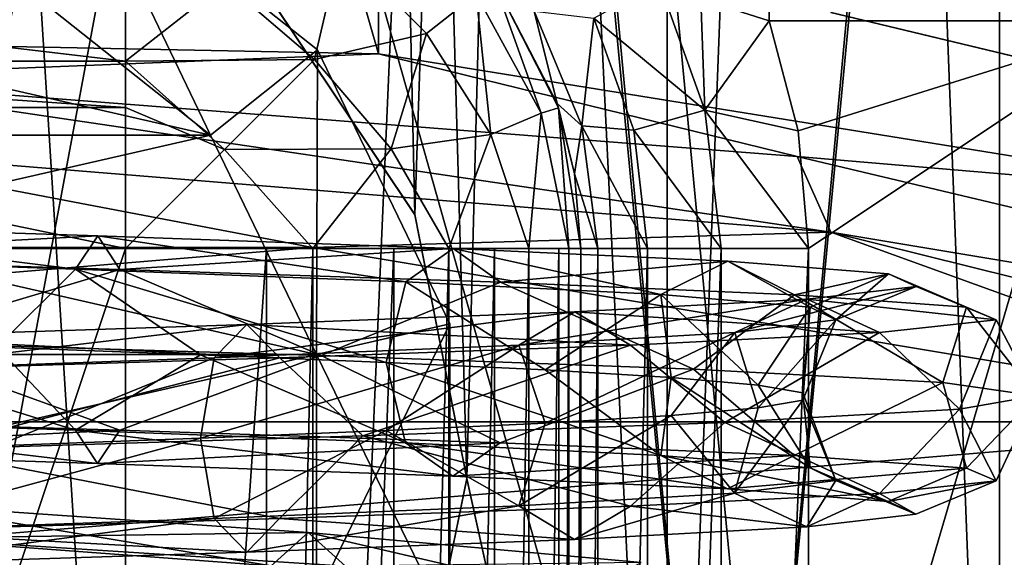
# Model space of a CAD drawing. Header units: millimetres. Extents: x -147 to 148, y -145 to 204.
# Tile 476 of 571: x 90.52 to 92.68, y 13.32 to 14.5. Entities that reach past the tile are written whole.
import ezdxf

# ---------------------------------------------------------------- set-up
doc = ezdxf.new("R2010")
doc.units = ezdxf.units.MM
doc.header["$LTSCALE"] = 26.699852
for name, color, linetype in [('1221', 7, 'CONTINUOUS'), ('1304', 7, 'CONTINUOUS'), ('1313', 7, 'CONTINUOUS'), ('1316', 7, 'CONTINUOUS'), ('1317', 7, 'CONTINUOUS'), ('1326', 7, 'CONTINUOUS'), ('1327', 7, 'CONTINUOUS'), ('1498', 7, 'CONTINUOUS'), ('1505', 7, 'CONTINUOUS'), ('1508', 7, 'CONTINUOUS'), ('1510', 7, 'CONTINUOUS'), ('1511', 7, 'CONTINUOUS'), ('1512', 7, 'CONTINUOUS'), ('1514', 7, 'CONTINUOUS'), ('1523', 7, 'CONTINUOUS'), ('1526', 7, 'CONTINUOUS'), ('1527', 7, 'CONTINUOUS'), ('1905', 7, 'CONTINUOUS'), ('1967', 7, 'CONTINUOUS'), ('1969', 7, 'CONTINUOUS'), ('1985', 7, 'CONTINUOUS'), ('1987', 7, 'CONTINUOUS'), ('1995', 7, 'CONTINUOUS'), ('1998', 7, 'CONTINUOUS'), ('1999', 7, 'CONTINUOUS'), ('2007', 7, 'CONTINUOUS'), ('2014', 7, 'CONTINUOUS'), ('743', 7, 'CONTINUOUS'), ('744', 7, 'CONTINUOUS'), ('765', 7, 'CONTINUOUS'), ('767', 7, 'CONTINUOUS'), ('916', 7, 'CONTINUOUS')]:
    doc.layers.add(name, color=color, linetype=linetype)

msp = doc.modelspace()

# ---------------------------------------------------------------- linework, layer by layer
at = {"layer": '1221', "color": 7, "linetype": 'CONTINUOUS', "true_color": 0xd8d8d8}
for points in [[(90.75, 9.5, 91.4), (90.75, 14, 91.4), (91.06, 14, 91.3507), (90.75, 9.5, 91.4)], [(90.75, 9.5, 91.4), (91.06, 14, 91.3507), (91.06, 9.5, 91.3507), (90.75, 9.5, 91.4)], [(91.06, 14, 91.3507), (91.1619, 14, 91.3112), (91.06, 9.5, 91.3507), (91.06, 14, 91.3507)], [(91.1619, 14, 91.3112), (91.1619, 9.5, 91.3112), (91.06, 9.5, 91.3507), (91.1619, 14, 91.3112)], [(91.1619, 14, 91.3112), (91.3394, 14, 91.2078), (91.1619, 9.5, 91.3112), (91.1619, 14, 91.3112)], [(91.1619, 9.5, 91.3112), (91.3394, 14, 91.2078), (91.3394, 9.5, 91.2078), (91.1619, 9.5, 91.3112)], [(91.3394, 14, 91.2078), (91.4604, 14, 91.1038), (91.3394, 9.5, 91.2078), (91.3394, 14, 91.2078)], [(91.3394, 9.5, 91.2078), (91.4604, 14, 91.1038), (91.4604, 9.5, 91.1038), (91.3394, 9.5, 91.2078)], [(91.4604, 14, 91.1038), (91.5606, 14, 90.9856), (91.4604, 9.5, 91.1038), (91.4604, 14, 91.1038)], [(91.4604, 9.5, 91.1038), (91.5606, 14, 90.9856), (91.5606, 9.5, 90.9856), (91.4604, 9.5, 91.1038)], [(91.5606, 14, 90.9856), (91.6357, 14, 90.8642), (91.5606, 9.5, 90.9856), (91.5606, 14, 90.9856)], [(91.5606, 9.5, 90.9856), (91.6357, 14, 90.8642), (91.6357, 9.5, 90.8642), (91.5606, 9.5, 90.9856)], [(91.6357, 14, 90.8642), (91.7021, 14, 90.7058), (91.6357, 9.5, 90.8642), (91.6357, 14, 90.8642)], [(91.6357, 9.5, 90.8642), (91.7021, 14, 90.7058), (91.7021, 9.5, 90.7058), (91.6357, 9.5, 90.8642)], [(91.7021, 14, 90.7058), (91.724, 14, 90.6266), (91.7021, 9.5, 90.7058), (91.7021, 14, 90.7058)], [(91.724, 14, 90.6266), (91.724, 9.5, 90.6266), (91.7021, 9.5, 90.7058), (91.724, 14, 90.6266)], [(91.75, 14, 90.4), (91.75, 9.5, 90.4), (91.724, 9.5, 90.6266), (91.75, 14, 90.4)], [(91.724, 14, 90.6266), (91.75, 14, 90.4), (91.724, 9.5, 90.6266), (91.724, 14, 90.6266)]]:
    msp.add_3dface(points, dxfattribs=at)
at = {"layer": '1304', "color": 7, "linetype": 'CONTINUOUS', "true_color": 0xd8d8d8}
for points in [[(91.6979, 14.3186, 87.9), (91.559, 14.5878, 90.4), (91.5582, 14.5889, 87.9), (91.6979, 14.3186, 87.9)], [(91.7011, 14.309, 90.4), (91.559, 14.5878, 90.4), (91.6979, 14.3186, 87.9), (91.7011, 14.309, 90.4)], [(91.7365, 14.1639, 87.9), (91.7011, 14.309, 90.4), (91.6979, 14.3186, 87.9), (91.7365, 14.1639, 87.9)], [(91.75, 14, 87.9), (91.75, 14, 90.4), (91.7011, 14.309, 90.4), (91.75, 14, 87.9)], [(91.75, 14, 87.9), (91.7011, 14.309, 90.4), (91.7365, 14.1639, 87.9), (91.75, 14, 87.9)]]:
    msp.add_3dface(points, dxfattribs=at)
at = {"layer": '1313', "color": 7, "linetype": 'CONTINUOUS', "true_color": 0xd8d8d8}
for points in [[(91.6979, 14.3186, 87.9), (91.5582, 14.5889, 87.9), (91.6474, 14.5214, 87.709), (91.6979, 14.3186, 87.9)], [(91.9219, 14.5847, 87.4376), (92.0229, 14.3038, 87.4381), (91.7785, 14.5061, 87.5466), (91.9219, 14.5847, 87.4376)], [(91.9219, 14.5847, 87.4376), (92.0136, 14.5488, 87.4152), (92.0229, 14.3038, 87.4381), (91.9219, 14.5847, 87.4376)], [(92.0136, 14.5488, 87.4152), (92.1642, 14.5, 87.4), (92.0229, 14.3038, 87.4381), (92.0136, 14.5488, 87.4152)], [(91.6979, 14.3186, 87.9), (91.6474, 14.5214, 87.709), (91.7522, 14.27, 87.709), (91.6979, 14.3186, 87.9)], [(91.6474, 14.5214, 87.709), (91.7785, 14.5061, 87.5466), (91.7522, 14.27, 87.709), (91.6474, 14.5214, 87.709)], [(91.7785, 14.5061, 87.5466), (91.8665, 14.2598, 87.5466), (91.7522, 14.27, 87.709), (91.7785, 14.5061, 87.5466)], [(91.7785, 14.5061, 87.5466), (92.0229, 14.3038, 87.4381), (91.8665, 14.2598, 87.5466), (91.7785, 14.5061, 87.5466)], [(92.1642, 14.5, 87.4), (92.2276, 14.2585, 87.4), (92.0229, 14.3038, 87.4381), (92.1642, 14.5, 87.4)], [(91.7365, 14.1639, 87.9), (91.6979, 14.3186, 87.9), (91.7522, 14.27, 87.709), (91.7365, 14.1639, 87.9)], [(92.0229, 14.3038, 87.4381), (92.0587, 14, 87.4381), (91.8665, 14.2598, 87.5466), (92.0229, 14.3038, 87.4381)], [(92.2276, 14.2585, 87.4), (92.25, 14, 87.4), (92.0229, 14.3038, 87.4381), (92.2276, 14.2585, 87.4)], [(92.0229, 14.3038, 87.4381), (92.25, 14, 87.4), (92.0587, 14, 87.4381), (92.0229, 14.3038, 87.4381)], [(91.7365, 14.1639, 87.9), (91.7522, 14.27, 87.709), (91.7879, 14, 87.709), (91.7365, 14.1639, 87.9)], [(91.8665, 14.2598, 87.5466), (91.8963, 14, 87.5466), (91.7522, 14.27, 87.709), (91.8665, 14.2598, 87.5466)], [(91.7522, 14.27, 87.709), (91.8963, 14, 87.5466), (91.7879, 14, 87.709), (91.7522, 14.27, 87.709)], [(91.8665, 14.2598, 87.5466), (92.0587, 14, 87.4381), (91.8963, 14, 87.5466), (91.8665, 14.2598, 87.5466)], [(91.75, 14, 87.9), (91.7365, 14.1639, 87.9), (91.7879, 14, 87.709), (91.75, 14, 87.9)]]:
    msp.add_3dface(points, dxfattribs=at)
at = {"layer": '1316', "color": 7, "linetype": 'CONTINUOUS', "true_color": 0xd8d8d8}
for points in [[(93, 14.5, 87.4), (92.1642, 14.6913, 87.3619), (93, 14.6919, 87.3617), (93, 14.5, 87.4)], [(93, 14.5, 87.4), (92.1642, 14.5, 87.4), (92.1642, 14.6913, 87.3619), (93, 14.5, 87.4)]]:
    msp.add_3dface(points, dxfattribs=at)
at = {"layer": '1317', "color": 7, "linetype": 'CONTINUOUS', "true_color": 0xd8d8d8}
msp.add_3dface([(92.1642, 14.5, 87.4), (92.0136, 14.5488, 87.4152), (92.1642, 14.6913, 87.3619), (92.1642, 14.5, 87.4)], dxfattribs=at)
at = {"layer": '1326', "color": 7, "linetype": 'CONTINUOUS', "true_color": 0xd8d8d8}
for points in [[(90.75, 14.5894, 91.2078), (90.75, 14.4119, 91.3112), (89.25, 14.5895, 91.2078), (90.75, 14.5894, 91.2078)], [(89.25, 14.5895, 91.2078), (90.75, 14.4119, 91.3112), (89.25, 14.4119, 91.3112), (89.25, 14.5895, 91.2078)], [(90.75, 14.4119, 91.3112), (90.75, 14.31, 91.3507), (89.25, 14.4119, 91.3112), (90.75, 14.4119, 91.3112)], [(89.25, 14.4119, 91.3112), (90.75, 14.31, 91.3507), (89.25, 14.31, 91.3507), (89.25, 14.4119, 91.3112)], [(90.75, 14, 91.4), (89.25, 14, 91.4), (89.25, 14.31, 91.3507), (90.75, 14, 91.4)], [(90.75, 14.31, 91.3507), (90.75, 14, 91.4), (89.25, 14.31, 91.3507), (90.75, 14.31, 91.3507)]]:
    msp.add_3dface(points, dxfattribs=at)
at = {"layer": '1327', "color": 7, "linetype": 'CONTINUOUS', "true_color": 0xd8d8d8}
for points in [[(91.1653, 14.4153, 91.2094), (90.9689, 14.5835, 91.182), (91.2226, 14.6611, 90.9828), (91.1653, 14.4153, 91.2094)], [(91.4111, 14.4726, 90.9828), (91.1653, 14.4153, 91.2094), (91.2226, 14.6611, 90.9828), (91.4111, 14.4726, 90.9828)], [(91.4111, 14.4726, 90.9828), (91.2226, 14.6611, 90.9828), (91.5207, 14.5591, 90.7055), (91.4111, 14.4726, 90.9828)], [(90.9689, 14.5835, 91.182), (90.75, 14.4119, 91.3112), (90.75, 14.5894, 91.2078), (90.9689, 14.5835, 91.182)], [(91.1653, 14.4153, 91.2094), (90.75, 14.4119, 91.3112), (90.9689, 14.5835, 91.182), (91.1653, 14.4153, 91.2094)], [(91.559, 14.5878, 90.4), (91.6633, 14.2975, 90.6782), (91.5207, 14.5591, 90.7055), (91.559, 14.5878, 90.4)], [(91.559, 14.5878, 90.4), (91.7011, 14.309, 90.4), (91.6633, 14.2975, 90.6782), (91.559, 14.5878, 90.4)], [(91.5526, 14.2505, 90.9414), (91.4111, 14.4726, 90.9828), (91.5207, 14.5591, 90.7055), (91.5526, 14.2505, 90.9414)], [(91.6633, 14.2975, 90.6782), (91.5526, 14.2505, 90.9414), (91.5207, 14.5591, 90.7055), (91.6633, 14.2975, 90.6782)], [(91.3335, 14.2189, 91.182), (91.1653, 14.4153, 91.2094), (91.4111, 14.4726, 90.9828), (91.3335, 14.2189, 91.182)], [(91.5526, 14.2505, 90.9414), (91.3335, 14.2189, 91.182), (91.4111, 14.4726, 90.9828), (91.5526, 14.2505, 90.9414)], [(90.9679, 14.2179, 91.3513), (90.75, 14.4119, 91.3112), (91.1653, 14.4153, 91.2094), (90.9679, 14.2179, 91.3513)], [(90.75, 14.4119, 91.3112), (90.9679, 14.2179, 91.3513), (90.75, 14.31, 91.3507), (90.75, 14.4119, 91.3112)], [(91.3335, 14.2189, 91.182), (90.9679, 14.2179, 91.3513), (91.1653, 14.4153, 91.2094), (91.3335, 14.2189, 91.182)], [(90.9679, 14.2179, 91.3513), (90.75, 14, 91.4), (90.75, 14.31, 91.3507), (90.9679, 14.2179, 91.3513)], [(91.6357, 14, 90.8642), (91.5526, 14.2505, 90.9414), (91.6633, 14.2975, 90.6782), (91.6357, 14, 90.8642)], [(91.724, 14, 90.6266), (91.6357, 14, 90.8642), (91.6633, 14.2975, 90.6782), (91.724, 14, 90.6266)], [(91.7011, 14.309, 90.4), (91.724, 14, 90.6266), (91.6633, 14.2975, 90.6782), (91.7011, 14.309, 90.4)], [(91.7011, 14.309, 90.4), (91.75, 14, 90.4), (91.724, 14, 90.6266), (91.7011, 14.309, 90.4)], [(91.4604, 14, 91.1038), (91.3335, 14.2189, 91.182), (91.5526, 14.2505, 90.9414), (91.4604, 14, 91.1038)], [(91.6357, 14, 90.8642), (91.4604, 14, 91.1038), (91.5526, 14.2505, 90.9414), (91.6357, 14, 90.8642)], [(91.1619, 14, 91.3112), (90.75, 14, 91.4), (90.9679, 14.2179, 91.3513), (91.1619, 14, 91.3112)], [(91.1619, 14, 91.3112), (90.9679, 14.2179, 91.3513), (91.3335, 14.2189, 91.182), (91.1619, 14, 91.3112)], [(91.4604, 14, 91.1038), (91.1619, 14, 91.3112), (91.3335, 14.2189, 91.182), (91.4604, 14, 91.1038)], [(91.06, 14, 91.3507), (90.75, 14, 91.4), (91.1619, 14, 91.3112), (91.06, 14, 91.3507)], [(91.3394, 14, 91.2078), (91.1619, 14, 91.3112), (91.4604, 14, 91.1038), (91.3394, 14, 91.2078)], [(91.5606, 14, 90.9856), (91.4604, 14, 91.1038), (91.6357, 14, 90.8642), (91.5606, 14, 90.9856)], [(91.7021, 14, 90.7058), (91.6357, 14, 90.8642), (91.724, 14, 90.6266), (91.7021, 14, 90.7058)]]:
    msp.add_3dface(points, dxfattribs=at)
at = {"layer": '1498', "color": 7, "linetype": 'CONTINUOUS', "true_color": 0xd8d8d8}
for points in [[(91.5, 13.494, 86.8394), (91.9397, 11.5, 86.5698), (91.0198, 30.5, 87.0385), (91.5, 13.494, 86.8394)], [(91.0198, 30.5, 87.0385), (91.9397, 11.5, 86.5698), (91.9397, 30.5, 86.5698), (91.0198, 30.5, 87.0385)], [(91.3857, 14.0744, 86.895), (91.5, 13.494, 86.8394), (91.0198, 30.5, 87.0385), (91.3857, 14.0744, 86.895)], [(91.0624, 14.5589, 87.0243), (91.3857, 14.0744, 86.895), (91.0198, 30.5, 87.0385), (91.0624, 14.5589, 87.0243)], [(91.062, 14.5593, 80.7756), (91.9397, 30.5, 81.2302), (91.3854, 14.0751, 80.9049), (91.062, 14.5593, 80.7756)], [(91.3854, 14.0751, 80.9049), (91.9397, 30.5, 81.2302), (91.5, 13.4951, 80.9606), (91.3854, 14.0751, 80.9049)], [(91.9397, 30.5, 81.2302), (91.9397, 11.5, 81.2302), (91.5, 13.4951, 80.9606), (91.9397, 30.5, 81.2302)], [(92.6698, 11.5, 81.9603), (91.9397, 11.5, 81.2302), (92.6698, 30.5, 81.9603), (92.6698, 11.5, 81.9603)], [(92.6698, 30.5, 81.9603), (91.9397, 11.5, 81.2302), (91.9397, 30.5, 81.2302), (92.6698, 30.5, 81.9603)], [(91.9397, 11.5, 86.5698), (92.6698, 11.5, 85.8397), (91.9397, 30.5, 86.5698), (91.9397, 11.5, 86.5698)], [(91.9397, 30.5, 86.5698), (92.6698, 11.5, 85.8397), (92.6698, 30.5, 85.8397), (91.9397, 30.5, 86.5698)], [(93.1385, 11.5, 82.8802), (92.6698, 11.5, 81.9603), (93.1385, 30.5, 82.8802), (93.1385, 11.5, 82.8802)], [(93.1385, 30.5, 82.8802), (92.6698, 11.5, 81.9603), (92.6698, 30.5, 81.9603), (93.1385, 30.5, 82.8802)], [(92.6698, 11.5, 85.8397), (93.1385, 11.5, 84.9198), (92.6698, 30.5, 85.8397), (92.6698, 11.5, 85.8397)], [(92.6698, 30.5, 85.8397), (93.1385, 11.5, 84.9198), (93.1385, 30.5, 84.9198), (92.6698, 30.5, 85.8397)], [(91.3808, 12.914, 86.8972), (91.9397, 11.5, 86.5698), (91.5, 13.494, 86.8394), (91.3808, 12.914, 86.8972)], [(91.5, 13.4951, 80.9606), (91.9397, 11.5, 81.2302), (91.3813, 12.9152, 80.903), (91.5, 13.4951, 80.9606)]]:
    msp.add_3dface(points, dxfattribs=at)
at = {"layer": '1505', "color": 7, "linetype": 'CONTINUOUS', "true_color": 0xd8d8d8}
for points in [[(91.0624, 14.5589, 87.0243), (91.062, 14.5593, 80.7756), (91.3854, 14.0751, 80.9049), (91.0624, 14.5589, 87.0243)], [(91.3857, 14.0744, 86.895), (91.0624, 14.5589, 87.0243), (91.3854, 14.0751, 80.9049), (91.3857, 14.0744, 86.895)], [(91.3857, 14.0744, 86.895), (91.3854, 14.0751, 80.9049), (91.5, 13.4951, 80.9606), (91.3857, 14.0744, 86.895)], [(91.5, 13.494, 86.8394), (91.3857, 14.0744, 86.895), (91.5, 13.4951, 80.9606), (91.5, 13.494, 86.8394)], [(91.3808, 12.914, 86.8972), (91.5, 13.494, 86.8394), (91.3813, 12.9152, 80.903), (91.3808, 12.914, 86.8972)], [(91.5, 13.494, 86.8394), (91.5, 13.4951, 80.9606), (91.3813, 12.9152, 80.903), (91.5, 13.494, 86.8394)]]:
    msp.add_3dface(points, dxfattribs=at)
at = {"layer": '1508', "linetype": 'CONTINUOUS'}
for points in [[(89.0628, 14.2494, 69.9), (89.4822, 14.5825, 69.9), (90.9372, 14.2494, 69.9), (89.0628, 14.2494, 69.9)], [(90.9372, 14.2494, 69.9), (89.4822, 14.5825, 69.9), (90.5178, 14.5825, 69.9), (90.9372, 14.2494, 69.9)], [(88.8302, 13.7675, 69.9), (89.0628, 14.2494, 69.9), (91.1698, 13.7675, 69.9), (88.8302, 13.7675, 69.9)], [(91.1698, 13.7675, 69.9), (89.0628, 14.2494, 69.9), (90.9372, 14.2494, 69.9), (91.1698, 13.7675, 69.9)], [(88.8302, 13.2325, 69.9), (88.8302, 13.7675, 69.9), (91.1698, 13.7675, 69.9), (88.8302, 13.2325, 69.9)], [(91.1698, 13.2325, 69.9), (88.8302, 13.2325, 69.9), (91.1698, 13.7675, 69.9), (91.1698, 13.2325, 69.9)]]:
    msp.add_3dface(points, dxfattribs=at)
at = {"layer": '1510', "linetype": 'CONTINUOUS'}
for points in [[(90.9371, 14.2494, 90.4), (90.5178, 14.5825, 90.4), (89.0629, 14.2495, 90.4), (90.9371, 14.2494, 90.4)], [(88.8302, 13.7675, 90.4), (90.9371, 14.2494, 90.4), (89.0629, 14.2495, 90.4), (88.8302, 13.7675, 90.4)], [(91.1698, 13.7675, 90.4), (90.9371, 14.2494, 90.4), (88.8302, 13.7675, 90.4), (91.1698, 13.7675, 90.4)], [(91.1698, 13.2325, 90.4), (91.1698, 13.7675, 90.4), (88.8302, 13.2325, 90.4), (91.1698, 13.2325, 90.4)], [(88.8302, 13.2325, 90.4), (91.1698, 13.7675, 90.4), (88.8302, 13.7675, 90.4), (88.8302, 13.2325, 90.4)]]:
    msp.add_3dface(points, dxfattribs=at)
at = {"layer": '1511', "linetype": 'CONTINUOUS'}
for points in [[(90.6478, 14.8529, 70.2), (90.6479, 14.8529, 90.1), (91.1716, 14.4367, 70.2), (90.6478, 14.8529, 70.2)], [(90.6479, 14.8529, 90.1), (91.1717, 14.4366, 90.1), (91.1716, 14.4367, 70.2), (90.6479, 14.8529, 90.1)], [(91.1716, 14.4367, 70.2), (91.1717, 14.4366, 90.1), (91.4622, 13.8344, 70.2), (91.1716, 14.4367, 70.2)], [(91.1717, 14.4366, 90.1), (91.4623, 13.8343, 90.1), (91.4622, 13.8344, 70.2), (91.1717, 14.4366, 90.1)], [(91.4622, 13.8344, 70.2), (91.4623, 13.8343, 90.1), (91.4623, 13.1656, 70.2), (91.4622, 13.8344, 70.2)], [(91.4623, 13.8343, 90.1), (91.4622, 13.1655, 90.1), (91.4623, 13.1656, 70.2), (91.4623, 13.8343, 90.1)]]:
    msp.add_3dface(points, dxfattribs=at)
at = {"layer": '1512', "linetype": 'CONTINUOUS'}
for points in [[(90.9372, 14.2494, 69.9), (90.5178, 14.5825, 69.9), (90.6478, 14.8529, 70.2), (90.9372, 14.2494, 69.9)], [(90.9372, 14.2494, 69.9), (90.6478, 14.8529, 70.2), (91.1716, 14.4367, 70.2), (90.9372, 14.2494, 69.9)], [(91.1698, 13.7675, 69.9), (90.9372, 14.2494, 69.9), (91.1716, 14.4367, 70.2), (91.1698, 13.7675, 69.9)], [(91.1698, 13.7675, 69.9), (91.1716, 14.4367, 70.2), (91.4622, 13.8344, 70.2), (91.1698, 13.7675, 69.9)], [(91.1698, 13.7675, 69.9), (91.4622, 13.8344, 70.2), (91.4623, 13.1656, 70.2), (91.1698, 13.7675, 69.9)], [(91.1698, 13.2325, 69.9), (91.1698, 13.7675, 69.9), (91.4623, 13.1656, 70.2), (91.1698, 13.2325, 69.9)]]:
    msp.add_3dface(points, dxfattribs=at)
at = {"layer": '1514', "linetype": 'CONTINUOUS'}
for points in [[(90.5178, 14.5825, 90.4), (90.9371, 14.2494, 90.4), (90.6479, 14.8529, 90.1), (90.5178, 14.5825, 90.4)], [(90.9371, 14.2494, 90.4), (91.1717, 14.4366, 90.1), (90.6479, 14.8529, 90.1), (90.9371, 14.2494, 90.4)], [(90.9371, 14.2494, 90.4), (91.1698, 13.7675, 90.4), (91.1717, 14.4366, 90.1), (90.9371, 14.2494, 90.4)], [(91.1698, 13.7675, 90.4), (91.4623, 13.8343, 90.1), (91.1717, 14.4366, 90.1), (91.1698, 13.7675, 90.4)], [(91.1698, 13.7675, 90.4), (91.1698, 13.2325, 90.4), (91.4623, 13.8343, 90.1), (91.1698, 13.7675, 90.4)], [(91.1698, 13.2325, 90.4), (91.4622, 13.1655, 90.1), (91.4623, 13.8343, 90.1), (91.1698, 13.2325, 90.4)]]:
    msp.add_3dface(points, dxfattribs=at)
at = {"layer": '1523', "linetype": 'CONTINUOUS'}
for points in [[(90.2428, 13.3643, 81.5895), (91.0702, 13.3026, 81.8379), (90.2613, 13.4375, 81.4135), (90.2428, 13.3643, 81.5895)], [(90.2613, 13.4375, 81.4135), (91.0702, 13.3026, 81.8379), (91.1517, 13.3759, 81.6809), (90.2613, 13.4375, 81.4135)], [(90.2613, 13.4375, 81.4135), (91.1517, 13.3759, 81.6809), (90.2798, 13.364, 81.2376), (90.2613, 13.4375, 81.4135)], [(90.4678, 13.1707, 81.6992), (90.9152, 13.136, 81.8445), (90.2428, 13.3643, 81.5895), (90.4678, 13.1707, 81.6992)], [(90.2428, 13.3643, 81.5895), (90.9152, 13.136, 81.8445), (91.0702, 13.3026, 81.8379), (90.2428, 13.3643, 81.5895)], [(90.2798, 13.364, 81.2376), (91.1517, 13.3759, 81.6809), (91.2332, 13.3023, 81.5239), (90.2798, 13.364, 81.2376)], [(90.2798, 13.364, 81.2376), (91.2332, 13.3023, 81.5239), (90.2875, 13.1875, 81.1651), (90.2798, 13.364, 81.2376)], [(91.0702, 13.3026, 81.8379), (91.7496, 13.2367, 82.3715), (91.1517, 13.3759, 81.6809), (91.0702, 13.3026, 81.8379)], [(91.1517, 13.3759, 81.6809), (91.7496, 13.2367, 82.3715), (91.8828, 13.3099, 82.255), (91.1517, 13.3759, 81.6809)], [(91.1517, 13.3759, 81.6809), (91.8828, 13.3099, 82.255), (91.2332, 13.3023, 81.5239), (91.1517, 13.3759, 81.6809)]]:
    msp.add_3dface(points, dxfattribs=at)
at = {"layer": '1526', "linetype": 'CONTINUOUS'}
for points in [[(89.8256, 14.0556, 81.4059), (90.6891, 14.0278, 81.4967), (89.8133, 13.9821, 81.2295), (89.8256, 14.0556, 81.4059)], [(89.8379, 13.9823, 81.5824), (90.6404, 13.9546, 81.6668), (89.8256, 14.0556, 81.4059), (89.8379, 13.9823, 81.5824)], [(89.8256, 14.0556, 81.4059), (90.6404, 13.9546, 81.6668), (90.6891, 14.0278, 81.4967), (89.8256, 14.0556, 81.4059)], [(89.8133, 13.9821, 81.2295), (90.6891, 14.0278, 81.4967), (90.7379, 13.9543, 81.3267), (89.8133, 13.9821, 81.2295)], [(90.6404, 13.9546, 81.6668), (91.3656, 13.9268, 82.0205), (90.6891, 14.0278, 81.4967), (90.6404, 13.9546, 81.6668)], [(90.6891, 14.0278, 81.4967), (91.3656, 13.9268, 82.0205), (91.4696, 14, 81.8773), (90.6891, 14.0278, 81.4967)], [(90.6891, 14.0278, 81.4967), (91.4696, 14, 81.8773), (90.7379, 13.9543, 81.3267), (90.6891, 14.0278, 81.4967)], [(90.7379, 13.9543, 81.3267), (91.4696, 14, 81.8773), (91.5735, 13.9265, 81.7342), (90.7379, 13.9543, 81.3267)], [(91.3656, 13.9268, 82.0205), (91.926, 13.899, 82.6009), (91.4696, 14, 81.8773), (91.3656, 13.9268, 82.0205)], [(91.4696, 14, 81.8773), (91.926, 13.899, 82.6009), (92.0728, 13.9722, 82.5019), (91.4696, 14, 81.8773)], [(91.4696, 14, 81.8773), (92.0728, 13.9722, 82.5019), (91.5735, 13.9265, 81.7342), (91.4696, 14, 81.8773)], [(89.8133, 13.9821, 81.2295), (90.7379, 13.9543, 81.3267), (90.2031, 13.7941, 81.1575), (89.8133, 13.9821, 81.2295)], [(89.8379, 13.9823, 81.5824), (90.4678, 13.7833, 81.6992), (90.6404, 13.9546, 81.6668), (89.8379, 13.9823, 81.5824)], [(91.5735, 13.9265, 81.7342), (92.0728, 13.9722, 82.5019), (92.2194, 13.8987, 82.403), (91.5735, 13.9265, 81.7342)], [(91.926, 13.899, 82.6009), (92.2542, 13.8712, 83.338), (92.0728, 13.9722, 82.5019), (91.926, 13.899, 82.6009)], [(92.0728, 13.9722, 82.5019), (92.2542, 13.8712, 83.338), (92.4259, 13.9444, 83.2951), (92.0728, 13.9722, 82.5019)], [(92.0728, 13.9722, 82.5019), (92.4259, 13.9444, 83.2951), (92.2194, 13.8987, 82.403), (92.0728, 13.9722, 82.5019)], [(90.2031, 13.7941, 81.1575), (90.7379, 13.9543, 81.3267), (91.1801, 13.7647, 81.4161), (90.2031, 13.7941, 81.1575)], [(90.4678, 13.7833, 81.6992), (90.9152, 13.7667, 81.8445), (90.6404, 13.9546, 81.6668), (90.4678, 13.7833, 81.6992)], [(90.9152, 13.7667, 81.8445), (91.3225, 13.75, 82.0797), (90.6404, 13.9546, 81.6668), (90.9152, 13.7667, 81.8445)], [(90.6404, 13.9546, 81.6668), (91.3225, 13.75, 82.0797), (91.3656, 13.9268, 82.0205), (90.6404, 13.9546, 81.6668)], [(90.7379, 13.9543, 81.3267), (91.5735, 13.9265, 81.7342), (91.1801, 13.7647, 81.4161), (90.7379, 13.9543, 81.3267)], [(91.1801, 13.7647, 81.4161), (91.5735, 13.9265, 81.7342), (91.9977, 13.7353, 82.0101), (91.1801, 13.7647, 81.4161)], [(91.3225, 13.75, 82.0797), (91.6721, 13.7333, 82.3945), (91.3656, 13.9268, 82.0205), (91.3225, 13.75, 82.0797)], [(91.3656, 13.9268, 82.0205), (91.6721, 13.7333, 82.3945), (91.926, 13.899, 82.6009), (91.3656, 13.9268, 82.0205)], [(91.5735, 13.9265, 81.7342), (92.2194, 13.8987, 82.403), (91.9977, 13.7353, 82.0101), (91.5735, 13.9265, 81.7342)], [(92.2194, 13.8987, 82.403), (92.4259, 13.9444, 83.2951), (92.5975, 13.8709, 83.2524), (92.2194, 13.8987, 82.403)], [(92.2542, 13.8712, 83.338), (92.3105, 13.8434, 84.1428), (92.4259, 13.9444, 83.2951), (92.2542, 13.8712, 83.338)], [(92.4259, 13.9444, 83.2951), (92.3105, 13.8434, 84.1428), (92.4865, 13.9167, 84.1613), (92.4259, 13.9444, 83.2951)], [(92.4259, 13.9444, 83.2951), (92.4865, 13.9167, 84.1613), (92.5975, 13.8709, 83.2524), (92.4259, 13.9444, 83.2951)], [(92.3105, 13.8434, 84.1428), (92.0881, 13.8157, 84.9184), (92.4865, 13.9167, 84.1613), (92.3105, 13.8434, 84.1428)], [(92.4865, 13.9167, 84.1613), (92.0881, 13.8157, 84.9184), (92.2472, 13.8889, 84.996), (92.4865, 13.9167, 84.1613)], [(92.4865, 13.9167, 84.1613), (92.2472, 13.8889, 84.996), (92.6624, 13.8432, 84.1798), (92.4865, 13.9167, 84.1613)], [(92.5975, 13.8709, 83.2524), (92.4865, 13.9167, 84.1613), (92.6624, 13.8432, 84.1798), (92.5975, 13.8709, 83.2524)], [(92.0881, 13.8157, 84.9184), (91.6138, 13.7879, 85.5712), (92.2472, 13.8889, 84.996), (92.0881, 13.8157, 84.9184)], [(92.2472, 13.8889, 84.996), (91.6138, 13.7879, 85.5712), (91.7368, 13.8611, 85.6985), (92.2472, 13.8889, 84.996)], [(91.6721, 13.7333, 82.3945), (91.9486, 13.7167, 82.775), (91.926, 13.899, 82.6009), (91.6721, 13.7333, 82.3945)], [(92.2472, 13.8889, 84.996), (91.7368, 13.8611, 85.6985), (92.4061, 13.8154, 85.0735), (92.2472, 13.8889, 84.996)], [(91.9486, 13.7167, 82.775), (92.1399, 13.7, 83.2047), (91.926, 13.899, 82.6009), (91.9486, 13.7167, 82.775)], [(91.926, 13.899, 82.6009), (92.1399, 13.7, 83.2047), (92.2542, 13.8712, 83.338), (91.926, 13.899, 82.6009)], [(91.9977, 13.7353, 82.0101), (92.2194, 13.8987, 82.403), (92.5455, 13.7059, 82.8594), (91.9977, 13.7353, 82.0101)], [(92.2194, 13.8987, 82.403), (92.5975, 13.8709, 83.2524), (92.5455, 13.7059, 82.8594), (92.2194, 13.8987, 82.403)], [(92.6624, 13.8432, 84.1798), (92.2472, 13.8889, 84.996), (92.4061, 13.8154, 85.0735), (92.6624, 13.8432, 84.1798)], [(92.1399, 13.7, 83.2047), (92.2377, 13.6833, 83.6648), (92.2542, 13.8712, 83.338), (92.1399, 13.7, 83.2047)], [(92.2377, 13.6833, 83.6648), (92.2377, 13.6667, 84.1352), (92.2542, 13.8712, 83.338), (92.2377, 13.6833, 83.6648)], [(92.2542, 13.8712, 83.338), (92.2377, 13.6667, 84.1352), (92.3105, 13.8434, 84.1428), (92.2542, 13.8712, 83.338)], [(92.5455, 13.7059, 82.8594), (92.5975, 13.8709, 83.2524), (92.7495, 13.6765, 83.8492), (92.5455, 13.7059, 82.8594)], [(92.5975, 13.8709, 83.2524), (92.6624, 13.8432, 84.1798), (92.7495, 13.6765, 83.8492), (92.5975, 13.8709, 83.2524)], [(91.6138, 13.7879, 85.5712), (90.9449, 13.7601, 86.0224), (91.7368, 13.8611, 85.6985), (91.6138, 13.7879, 85.5712)], [(91.7368, 13.8611, 85.6985), (90.9449, 13.7601, 86.0224), (91.0169, 13.8333, 86.184), (91.7368, 13.8611, 85.6985)], [(91.7368, 13.8611, 85.6985), (91.0169, 13.8333, 86.184), (91.8596, 13.7876, 85.8257), (91.7368, 13.8611, 85.6985)], [(92.4061, 13.8154, 85.0735), (91.7368, 13.8611, 85.6985), (91.8596, 13.7876, 85.8257), (92.4061, 13.8154, 85.0735)], [(92.3105, 13.8434, 84.1428), (92.1399, 13.65, 84.5953), (92.0881, 13.8157, 84.9184), (92.3105, 13.8434, 84.1428)], [(92.2377, 13.6667, 84.1352), (92.1399, 13.65, 84.5953), (92.3105, 13.8434, 84.1428), (92.2377, 13.6667, 84.1352)], [(92.6624, 13.8432, 84.1798), (92.4061, 13.8154, 85.0735), (92.5822, 13.6471, 84.8459), (92.6624, 13.8432, 84.1798)], [(92.7495, 13.6765, 83.8492), (92.6624, 13.8432, 84.1798), (92.5822, 13.6471, 84.8459), (92.7495, 13.6765, 83.8492)], [(90.9449, 13.7601, 86.0224), (90.1621, 13.7323, 86.2176), (91.0169, 13.8333, 86.184), (90.9449, 13.7601, 86.0224)], [(91.0169, 13.8333, 86.184), (90.1621, 13.7323, 86.2176), (90.1744, 13.8056, 86.3941), (91.0169, 13.8333, 86.184)], [(91.0169, 13.8333, 86.184), (90.1744, 13.8056, 86.3941), (91.0889, 13.7598, 86.3456), (91.0169, 13.8333, 86.184)], [(91.8596, 13.7876, 85.8257), (91.0169, 13.8333, 86.184), (91.0889, 13.7598, 86.3456), (91.8596, 13.7876, 85.8257)], [(91.0889, 13.7598, 86.3456), (90.1744, 13.8056, 86.3941), (90.1867, 13.7321, 86.5705), (91.0889, 13.7598, 86.3456)], [(92.0881, 13.8157, 84.9184), (91.6721, 13.6167, 85.4055), (91.6138, 13.7879, 85.5712), (92.0881, 13.8157, 84.9184)], [(91.9486, 13.6333, 85.025), (91.6721, 13.6167, 85.4055), (92.0881, 13.8157, 84.9184), (91.9486, 13.6333, 85.025)], [(92.4061, 13.8154, 85.0735), (91.8596, 13.7876, 85.8257), (92.0662, 13.6176, 85.7148), (92.4061, 13.8154, 85.0735)], [(92.1399, 13.65, 84.5953), (91.9486, 13.6333, 85.025), (92.0881, 13.8157, 84.9184), (92.1399, 13.65, 84.5953)], [(92.5822, 13.6471, 84.8459), (92.4061, 13.8154, 85.0735), (92.0662, 13.6176, 85.7148), (92.5822, 13.6471, 84.8459)], [(91.3225, 13.6, 85.7203), (90.9152, 13.5833, 85.9555), (91.6138, 13.7879, 85.5712), (91.3225, 13.6, 85.7203)], [(91.6138, 13.7879, 85.5712), (90.9152, 13.5833, 85.9555), (90.9449, 13.7601, 86.0224), (91.6138, 13.7879, 85.5712)], [(91.8596, 13.7876, 85.8257), (91.0889, 13.7598, 86.3456), (91.2711, 13.5882, 86.3386), (91.8596, 13.7876, 85.8257)], [(92.0662, 13.6176, 85.7148), (91.8596, 13.7876, 85.8257), (91.2711, 13.5882, 86.3386), (92.0662, 13.6176, 85.7148)], [(91.6721, 13.6167, 85.4055), (91.3225, 13.6, 85.7203), (91.6138, 13.7879, 85.5712), (91.6721, 13.6167, 85.4055)], [(90.9449, 13.7601, 86.0224), (90.4678, 13.5667, 86.1008), (90.1621, 13.7323, 86.2176), (90.9449, 13.7601, 86.0224)], [(91.0889, 13.7598, 86.3456), (90.1867, 13.7321, 86.5705), (90.3043, 13.5588, 86.6331), (91.0889, 13.7598, 86.3456)], [(91.2711, 13.5882, 86.3386), (91.0889, 13.7598, 86.3456), (90.3043, 13.5588, 86.6331), (91.2711, 13.5882, 86.3386)], [(90.9152, 13.5833, 85.9555), (90.4678, 13.5667, 86.1008), (90.9449, 13.7601, 86.0224), (90.9152, 13.5833, 85.9555)]]:
    msp.add_3dface(points, dxfattribs=at)
at = {"layer": '1527', "linetype": 'CONTINUOUS'}
for points in [[(90, 13.8, 81.65), (89.838, 13.6291, 81.5827), (90.6403, 13.6013, 81.667), (90, 13.8, 81.65)], [(90.4678, 13.7833, 81.6992), (90, 13.8, 81.65), (90.6403, 13.6013, 81.667), (90.4678, 13.7833, 81.6992)], [(89.8133, 13.6288, 81.2297), (90.2031, 13.7941, 81.1575), (90.7378, 13.601, 81.3269), (89.8133, 13.6288, 81.2297)], [(90.2031, 13.7941, 81.1575), (91.1801, 13.7647, 81.4161), (90.7378, 13.601, 81.3269), (90.2031, 13.7941, 81.1575)], [(90.9152, 13.7667, 81.8445), (90.4678, 13.7833, 81.6992), (90.6403, 13.6013, 81.667), (90.9152, 13.7667, 81.8445)], [(90.9152, 13.7667, 81.8445), (90.6403, 13.6013, 81.667), (91.3654, 13.5735, 82.0207), (90.9152, 13.7667, 81.8445)], [(90.7378, 13.601, 81.3269), (91.1801, 13.7647, 81.4161), (91.5734, 13.5732, 81.7344), (90.7378, 13.601, 81.3269)], [(91.3225, 13.75, 82.0797), (90.9152, 13.7667, 81.8445), (91.3654, 13.5735, 82.0207), (91.3225, 13.75, 82.0797)], [(91.1801, 13.7647, 81.4161), (91.9977, 13.7353, 82.0101), (91.5734, 13.5732, 81.7344), (91.1801, 13.7647, 81.4161)], [(91.6721, 13.7333, 82.3945), (91.3225, 13.75, 82.0797), (91.9258, 13.5457, 82.601), (91.6721, 13.7333, 82.3945)], [(91.3225, 13.75, 82.0797), (91.3654, 13.5735, 82.0207), (91.9258, 13.5457, 82.601), (91.3225, 13.75, 82.0797)], [(91.5734, 13.5732, 81.7344), (91.9977, 13.7353, 82.0101), (92.2191, 13.5454, 82.4032), (91.5734, 13.5732, 81.7344)], [(91.9486, 13.7167, 82.775), (91.6721, 13.7333, 82.3945), (91.9258, 13.5457, 82.601), (91.9486, 13.7167, 82.775)], [(91.9977, 13.7353, 82.0101), (92.5455, 13.7059, 82.8594), (92.2191, 13.5454, 82.4032), (91.9977, 13.7353, 82.0101)], [(91.9486, 13.7167, 82.775), (91.9258, 13.5457, 82.601), (92.2539, 13.5179, 83.338), (91.9486, 13.7167, 82.775)], [(92.1399, 13.7, 83.2047), (91.9486, 13.7167, 82.775), (92.2539, 13.5179, 83.338), (92.1399, 13.7, 83.2047)], [(92.2377, 13.6833, 83.6648), (92.1399, 13.7, 83.2047), (92.2539, 13.5179, 83.338), (92.2377, 13.6833, 83.6648)], [(92.2191, 13.5454, 82.4032), (92.5455, 13.7059, 82.8594), (92.5973, 13.5177, 83.2524), (92.2191, 13.5454, 82.4032)], [(92.5455, 13.7059, 82.8594), (92.7495, 13.6765, 83.8492), (92.5973, 13.5177, 83.2524), (92.5455, 13.7059, 82.8594)], [(92.1399, 13.65, 84.5953), (92.2377, 13.6667, 84.1352), (92.0879, 13.4624, 84.9183), (92.1399, 13.65, 84.5953)], [(92.2377, 13.6667, 84.1352), (92.3102, 13.4902, 84.1428), (92.0879, 13.4624, 84.9183), (92.2377, 13.6667, 84.1352)], [(92.2377, 13.6667, 84.1352), (92.2377, 13.6833, 83.6648), (92.3102, 13.4902, 84.1428), (92.2377, 13.6667, 84.1352)], [(92.2377, 13.6833, 83.6648), (92.2539, 13.5179, 83.338), (92.3102, 13.4902, 84.1428), (92.2377, 13.6833, 83.6648)], [(92.7495, 13.6765, 83.8492), (92.5822, 13.6471, 84.8459), (92.6621, 13.4899, 84.1798), (92.7495, 13.6765, 83.8492)], [(92.5973, 13.5177, 83.2524), (92.7495, 13.6765, 83.8492), (92.6621, 13.4899, 84.1798), (92.5973, 13.5177, 83.2524)], [(91.9486, 13.6333, 85.025), (92.1399, 13.65, 84.5953), (92.0879, 13.4624, 84.9183), (91.9486, 13.6333, 85.025)], [(92.5822, 13.6471, 84.8459), (92.0662, 13.6176, 85.7148), (92.4059, 13.4621, 85.0734), (92.5822, 13.6471, 84.8459)], [(92.6621, 13.4899, 84.1798), (92.5822, 13.6471, 84.8459), (92.4059, 13.4621, 85.0734), (92.6621, 13.4899, 84.1798)], [(89.8133, 13.6288, 81.2297), (90.7378, 13.601, 81.3269), (89.8256, 13.5556, 81.4063), (89.8133, 13.6288, 81.2297)], [(89.8256, 13.5556, 81.4063), (90.689, 13.5278, 81.497), (89.838, 13.6291, 81.5827), (89.8256, 13.5556, 81.4063)], [(89.838, 13.6291, 81.5827), (90.689, 13.5278, 81.497), (90.6403, 13.6013, 81.667), (89.838, 13.6291, 81.5827)], [(91.6721, 13.6167, 85.4055), (91.9486, 13.6333, 85.025), (91.6137, 13.4346, 85.571), (91.6721, 13.6167, 85.4055)], [(91.9486, 13.6333, 85.025), (92.0879, 13.4624, 84.9183), (91.6137, 13.4346, 85.571), (91.9486, 13.6333, 85.025)], [(92.0662, 13.6176, 85.7148), (91.2711, 13.5882, 86.3386), (91.8594, 13.4343, 85.8255), (92.0662, 13.6176, 85.7148)], [(91.3225, 13.6, 85.7203), (91.6721, 13.6167, 85.4055), (91.6137, 13.4346, 85.571), (91.3225, 13.6, 85.7203)], [(92.4059, 13.4621, 85.0734), (92.0662, 13.6176, 85.7148), (91.8594, 13.4343, 85.8255), (92.4059, 13.4621, 85.0734)], [(89.8256, 13.5556, 81.4063), (90.7378, 13.601, 81.3269), (90.689, 13.5278, 81.497), (89.8256, 13.5556, 81.4063)], [(90.4678, 13.5667, 86.1008), (90.9152, 13.5833, 85.9555), (90.162, 13.3791, 86.2173), (90.4678, 13.5667, 86.1008)], [(90.9152, 13.5833, 85.9555), (90.9448, 13.4068, 86.0221), (90.162, 13.3791, 86.2173), (90.9152, 13.5833, 85.9555)], [(91.2711, 13.5882, 86.3386), (90.3043, 13.5588, 86.6331), (91.0887, 13.4066, 86.3454), (91.2711, 13.5882, 86.3386)], [(90.689, 13.5278, 81.497), (91.4693, 13.5, 81.8776), (90.6403, 13.6013, 81.667), (90.689, 13.5278, 81.497)], [(90.6403, 13.6013, 81.667), (91.4693, 13.5, 81.8776), (91.3654, 13.5735, 82.0207), (90.6403, 13.6013, 81.667)], [(90.7378, 13.601, 81.3269), (91.5734, 13.5732, 81.7344), (90.689, 13.5278, 81.497), (90.7378, 13.601, 81.3269)], [(90.9152, 13.5833, 85.9555), (91.3225, 13.6, 85.7203), (90.9448, 13.4068, 86.0221), (90.9152, 13.5833, 85.9555)], [(91.3225, 13.6, 85.7203), (91.6137, 13.4346, 85.571), (90.9448, 13.4068, 86.0221), (91.3225, 13.6, 85.7203)], [(91.8594, 13.4343, 85.8255), (91.2711, 13.5882, 86.3386), (91.0887, 13.4066, 86.3454), (91.8594, 13.4343, 85.8255)], [(91.0887, 13.4066, 86.3454), (90.3043, 13.5588, 86.6331), (90.1867, 13.3788, 86.5703), (91.0887, 13.4066, 86.3454)], [(90.689, 13.5278, 81.497), (91.5734, 13.5732, 81.7344), (91.4693, 13.5, 81.8776), (90.689, 13.5278, 81.497)], [(91.4693, 13.5, 81.8776), (92.0724, 13.4722, 82.5021), (91.3654, 13.5735, 82.0207), (91.4693, 13.5, 81.8776)], [(91.3654, 13.5735, 82.0207), (92.0724, 13.4722, 82.5021), (91.9258, 13.5457, 82.601), (91.3654, 13.5735, 82.0207)], [(91.5734, 13.5732, 81.7344), (92.2191, 13.5454, 82.4032), (91.4693, 13.5, 81.8776), (91.5734, 13.5732, 81.7344)], [(91.4693, 13.5, 81.8776), (92.2191, 13.5454, 82.4032), (92.0724, 13.4722, 82.5021), (91.4693, 13.5, 81.8776)], [(92.0724, 13.4722, 82.5021), (92.4255, 13.4444, 83.2952), (91.9258, 13.5457, 82.601), (92.0724, 13.4722, 82.5021)], [(91.9258, 13.5457, 82.601), (92.4255, 13.4444, 83.2952), (92.2539, 13.5179, 83.338), (91.9258, 13.5457, 82.601)], [(92.2191, 13.5454, 82.4032), (92.5973, 13.5177, 83.2524), (92.0724, 13.4722, 82.5021), (92.2191, 13.5454, 82.4032)], [(92.0724, 13.4722, 82.5021), (92.5973, 13.5177, 83.2524), (92.4255, 13.4444, 83.2952), (92.0724, 13.4722, 82.5021)], [(92.4255, 13.4444, 83.2952), (92.4861, 13.4167, 84.1613), (92.2539, 13.5179, 83.338), (92.4255, 13.4444, 83.2952)], [(92.2539, 13.5179, 83.338), (92.4861, 13.4167, 84.1613), (92.3102, 13.4902, 84.1428), (92.2539, 13.5179, 83.338)], [(92.5973, 13.5177, 83.2524), (92.6621, 13.4899, 84.1798), (92.4255, 13.4444, 83.2952), (92.5973, 13.5177, 83.2524)], [(92.3102, 13.4902, 84.1428), (92.2468, 13.3889, 84.9958), (92.0879, 13.4624, 84.9183), (92.3102, 13.4902, 84.1428)], [(92.4861, 13.4167, 84.1613), (92.2468, 13.3889, 84.9958), (92.3102, 13.4902, 84.1428), (92.4861, 13.4167, 84.1613)], [(92.6621, 13.4899, 84.1798), (92.4059, 13.4621, 85.0734), (92.4861, 13.4167, 84.1613), (92.6621, 13.4899, 84.1798)], [(92.4255, 13.4444, 83.2952), (92.6621, 13.4899, 84.1798), (92.4861, 13.4167, 84.1613), (92.4255, 13.4444, 83.2952)], [(92.0879, 13.4624, 84.9183), (91.7365, 13.3611, 85.6982), (91.6137, 13.4346, 85.571), (92.0879, 13.4624, 84.9183)], [(92.2468, 13.3889, 84.9958), (91.7365, 13.3611, 85.6982), (92.0879, 13.4624, 84.9183), (92.2468, 13.3889, 84.9958)], [(92.4059, 13.4621, 85.0734), (91.8594, 13.4343, 85.8255), (92.2468, 13.3889, 84.9958), (92.4059, 13.4621, 85.0734)], [(92.4861, 13.4167, 84.1613), (92.4059, 13.4621, 85.0734), (92.2468, 13.3889, 84.9958), (92.4861, 13.4167, 84.1613)], [(91.6137, 13.4346, 85.571), (91.0168, 13.3333, 86.1837), (90.9448, 13.4068, 86.0221), (91.6137, 13.4346, 85.571)], [(91.7365, 13.3611, 85.6982), (91.0168, 13.3333, 86.1837), (91.6137, 13.4346, 85.571), (91.7365, 13.3611, 85.6982)], [(91.8594, 13.4343, 85.8255), (91.0887, 13.4066, 86.3454), (91.7365, 13.3611, 85.6982), (91.8594, 13.4343, 85.8255)], [(92.2468, 13.3889, 84.9958), (91.8594, 13.4343, 85.8255), (91.7365, 13.3611, 85.6982), (92.2468, 13.3889, 84.9958)], [(90.9448, 13.4068, 86.0221), (90.1744, 13.3056, 86.3937), (90.162, 13.3791, 86.2173), (90.9448, 13.4068, 86.0221)], [(91.0168, 13.3333, 86.1837), (90.1744, 13.3056, 86.3937), (90.9448, 13.4068, 86.0221), (91.0168, 13.3333, 86.1837)], [(91.0887, 13.4066, 86.3454), (90.1867, 13.3788, 86.5703), (91.0168, 13.3333, 86.1837), (91.0887, 13.4066, 86.3454)], [(91.7365, 13.3611, 85.6982), (91.0887, 13.4066, 86.3454), (91.0168, 13.3333, 86.1837), (91.7365, 13.3611, 85.6982)], [(91.0168, 13.3333, 86.1837), (90.1867, 13.3788, 86.5703), (90.1744, 13.3056, 86.3937), (91.0168, 13.3333, 86.1837)]]:
    msp.add_3dface(points, dxfattribs=at)
at = {"layer": '1905', "color": 7, "linetype": 'CONTINUOUS', "true_color": 0xd8d8d8}
for points in [[(23.6432, 14.0429, 25.9), (21.8625, 16.6818, 25.9), (145.5, 45.5, 25.9), (23.6432, 14.0429, 25.9)], [(25.1061, 11.2212, 25.9), (23.6432, 14.0429, 25.9), (145.5, 45.5, 25.9), (25.1061, 11.2212, 25.9)], [(25.1061, 11.2212, 25.9), (145.5, 45.5, 25.9), (82.2579, 25.8661, 25.9), (25.1061, 11.2212, 25.9)]]:
    msp.add_3dface(points, dxfattribs=at)
at = {"layer": '1967', "color": 7, "linetype": 'CONTINUOUS', "true_color": 0xd8d8d8}
for points in [[(88.9083, 19.0945, 29.493), (91.5311, 19.0642, 29.4935), (89.1378, 11.7682, 29.6208), (88.9083, 19.0945, 29.493)], [(89.1378, 11.7682, 29.6208), (91.5311, 19.0642, 29.4935), (90.1764, 11.7987, 29.6203), (89.1378, 11.7682, 29.6208)], [(90.1764, 11.7987, 29.6203), (91.5311, 19.0642, 29.4935), (91.2137, 11.7372, 29.6214), (90.1764, 11.7987, 29.6203)], [(91.2137, 11.7372, 29.6214), (91.5311, 19.0642, 29.4935), (92.2416, 11.5851, 29.624), (91.2137, 11.7372, 29.6214)], [(91.5311, 19.0642, 29.4935), (94.1273, 18.6744, 29.5003), (92.2416, 11.5851, 29.624), (91.5311, 19.0642, 29.4935)], [(92.2416, 11.5851, 29.624), (94.1273, 18.6744, 29.5003), (93.252, 11.3428, 29.6283), (92.2416, 11.5851, 29.624)]]:
    msp.add_3dface(points, dxfattribs=at)
at = {"layer": '1969', "color": 7, "linetype": 'CONTINUOUS', "true_color": 0xd8d8d8}
for points in [[(92.0836, 11.8177, 33.6707), (90.018, 19.1257, 33.7982), (90, 12, 33.6739), (92.0836, 11.8177, 33.6707)], [(91.3886, 19.0752, 33.7974), (90.018, 19.1257, 33.7982), (92.0836, 11.8177, 33.6707), (91.3886, 19.0752, 33.7974)], [(92.745, 18.9276, 33.7948), (91.3886, 19.0752, 33.7974), (92.0836, 11.8177, 33.6707), (92.745, 18.9276, 33.7948)], [(94.1039, 11.2764, 33.6612), (92.745, 18.9276, 33.7948), (92.0836, 11.8177, 33.6707), (94.1039, 11.2764, 33.6612)]]:
    msp.add_3dface(points, dxfattribs=at)
at = {"layer": '1985', "color": 7, "linetype": 'CONTINUOUS', "true_color": 0xd8d8d8}
for points in [[(90.0444, 19.1258, 39.0303), (91.4051, 19.0738, 39.0312), (90, 12, 39.1546), (90.0444, 19.1258, 39.0303)], [(90, 12, 39.1546), (91.4051, 19.0738, 39.0312), (92.0836, 11.8177, 39.1578), (90, 12, 39.1546)], [(91.4051, 19.0738, 39.0312), (92.7593, 18.9254, 39.0338), (92.0836, 11.8177, 39.1578), (91.4051, 19.0738, 39.0312)], [(92.7593, 18.9254, 39.0338), (94.0963, 18.6811, 39.038), (92.0836, 11.8177, 39.1578), (92.7593, 18.9254, 39.0338)], [(92.0836, 11.8177, 39.1578), (94.0963, 18.6811, 39.038), (94.1039, 11.2764, 39.1673), (92.0836, 11.8177, 39.1578)]]:
    msp.add_3dface(points, dxfattribs=at)
at = {"layer": '1987', "color": 7, "linetype": 'CONTINUOUS', "true_color": 0xd8d8d8}
for points in [[(91.306, 14.4276, 43.1558), (89.9556, 19.126, 43.2378), (89.2834, 14.4678, 43.1565), (91.306, 14.4276, 43.1558)], [(91.3173, 19.0803, 43.237), (89.9556, 19.126, 43.2378), (91.306, 14.4276, 43.1558), (91.3173, 19.0803, 43.237)], [(93.234, 14.1166, 43.1503), (91.3173, 19.0803, 43.237), (91.306, 14.4276, 43.1558), (93.234, 14.1166, 43.1503)], [(92.6745, 18.9378, 43.2345), (91.3173, 19.0803, 43.237), (93.234, 14.1166, 43.1503), (92.6745, 18.9378, 43.2345)], [(94.0165, 18.6985, 43.2303), (92.6745, 18.9378, 43.2345), (93.234, 14.1166, 43.1503), (94.0165, 18.6985, 43.2303)]]:
    msp.add_3dface(points, dxfattribs=at)
at = {"layer": '1995', "color": 7, "linetype": 'CONTINUOUS', "true_color": 0xd8d8d8}
msp.add_3dface([(92.3003, 14.5189, 47.5669), (94.0963, 18.6811, 47.4943), (94.5437, 13.9802, 47.5763), (92.3003, 14.5189, 47.5669)], dxfattribs=at)
at = {"layer": '1998', "color": 7, "linetype": 'CONTINUOUS', "true_color": 0xd8d8d8}
for points in [[(94.5425, 13.9805, 52.1), (92.4253, 15.3091, 52.9), (92.2996, 14.519, 52.1), (94.5425, 13.9805, 52.1)], [(94.7906, 14.7411, 52.9), (92.4253, 15.3091, 52.9), (94.5425, 13.9805, 52.1), (94.7906, 14.7411, 52.9)]]:
    msp.add_3dface(points, dxfattribs=at)
at = {"layer": '1999', "color": 7, "linetype": 'CONTINUOUS', "true_color": 0xd8d8d8}
for points in [[(92.3003, 14.5189, 47.5669), (94.5425, 13.9805, 52.1), (92.2996, 14.519, 52.1), (92.3003, 14.5189, 47.5669)], [(92.3003, 14.5189, 47.5669), (94.5437, 13.9802, 47.5763), (94.5425, 13.9805, 52.1), (92.3003, 14.5189, 47.5669)]]:
    msp.add_3dface(points, dxfattribs=at)
at = {"layer": '2007', "color": 7, "linetype": 'CONTINUOUS', "true_color": 0xd8d8d8}
for points in [[(88.8393, 14.002, 42.9), (86.5489, 13.6195, 42.9), (91.1607, 14.002, 42.9), (88.8393, 14.002, 42.9)], [(91.1607, 14.002, 42.9), (86.5489, 13.6195, 42.9), (93.4511, 13.6195, 42.9), (91.1607, 14.002, 42.9)], [(86.5489, 13.6195, 42.9), (84.3521, 12.8647, 42.9), (93.4511, 13.6195, 42.9), (86.5489, 13.6195, 42.9)], [(93.4511, 13.6195, 42.9), (84.3521, 12.8647, 42.9), (95.6479, 12.8647, 42.9), (93.4511, 13.6195, 42.9)]]:
    msp.add_3dface(points, dxfattribs=at)
at = {"layer": '2014', "color": 7, "linetype": 'CONTINUOUS', "true_color": 0xd8d8d8}
for points in [[(91.306, 14.4276, 43.1558), (89.2834, 14.4678, 43.1565), (90.0006, 14.3755, 43.0204), (91.306, 14.4276, 43.1558)], [(91.306, 14.4276, 43.1558), (90.0006, 14.3755, 43.0204), (92.225, 14.2023, 43.0204), (91.306, 14.4276, 43.1558)], [(93.234, 14.1166, 43.1503), (91.306, 14.4276, 43.1558), (92.225, 14.2023, 43.0204), (93.234, 14.1166, 43.1503)], [(89.9999, 14.2234, 42.931), (92.2992, 14.0363, 42.931), (90.0006, 14.3755, 43.0204), (89.9999, 14.2234, 42.931)], [(90.0006, 14.3755, 43.0204), (92.2992, 14.0363, 42.931), (92.225, 14.2023, 43.0204), (90.0006, 14.3755, 43.0204)], [(88.8393, 14.002, 42.9), (91.1607, 14.002, 42.9), (89.9999, 14.2234, 42.931), (88.8393, 14.002, 42.9)], [(89.9999, 14.2234, 42.931), (91.1607, 14.002, 42.9), (92.2992, 14.0363, 42.931), (89.9999, 14.2234, 42.931)], [(92.225, 14.2023, 43.0204), (92.2992, 14.0363, 42.931), (94.3958, 13.6869, 43.0204), (92.225, 14.2023, 43.0204)], [(93.234, 14.1166, 43.1503), (92.225, 14.2023, 43.0204), (94.3958, 13.6869, 43.0204), (93.234, 14.1166, 43.1503)], [(91.1607, 14.002, 42.9), (93.4511, 13.6195, 42.9), (92.2992, 14.0363, 42.931), (91.1607, 14.002, 42.9)], [(92.2992, 14.0363, 42.931), (94.538, 13.48, 42.931), (94.3958, 13.6869, 43.0204), (92.2992, 14.0363, 42.931)], [(92.2992, 14.0363, 42.931), (93.4511, 13.6195, 42.9), (94.538, 13.48, 42.931), (92.2992, 14.0363, 42.931)]]:
    msp.add_3dface(points, dxfattribs=at)
at = {"layer": '743', "color": 7, "linetype": 'CONTINUOUS', "true_color": 0xd8d8d8}
for points in [[(92.9464, 23.3145, 93.4), (90, 23.5, 93.4), (92.9465, -23.3145, 93.4), (92.9464, 23.3145, 93.4)], [(92.9465, -23.3145, 93.4), (90, 23.5, 93.4), (90, -23.5, 93.4), (92.9465, -23.3145, 93.4)]]:
    msp.add_3dface(points, dxfattribs=at)
at = {"layer": '744', "color": 7, "linetype": 'CONTINUOUS', "true_color": 0xd8d8d8}
for points in [[(89.25, 9.5, 91.4), (89.25, 14, 91.4), (90.75, 14, 91.4), (89.25, 9.5, 91.4)], [(90.75, 9.5, 91.4), (89.25, 9.5, 91.4), (90.75, 14, 91.4), (90.75, 9.5, 91.4)]]:
    msp.add_3dface(points, dxfattribs=at)
at = {"layer": '765', "color": 7, "linetype": 'CONTINUOUS', "true_color": 0xd8d8d8}
for points in [[(92.1642, 14.5, 87.4), (93, 14.5, 87.4), (92.2276, 14.2585, 87.4), (92.1642, 14.5, 87.4)], [(93, 14.5, 87.4), (93, 9, 87.4), (92.2276, 9.2417, 87.4), (93, 14.5, 87.4)], [(92.2276, 14.2585, 87.4), (93, 14.5, 87.4), (92.25, 14, 87.4), (92.2276, 14.2585, 87.4)], [(92.25, 9.5, 87.4), (93, 14.5, 87.4), (92.2276, 9.2417, 87.4), (92.25, 9.5, 87.4)], [(92.25, 14, 87.4), (93, 14.5, 87.4), (92.25, 9.5, 87.4), (92.25, 14, 87.4)]]:
    msp.add_3dface(points, dxfattribs=at)
at = {"layer": '767', "color": 7, "linetype": 'CONTINUOUS', "true_color": 0xd8d8d8}
for points in [[(91.75, 14, 90.4), (91.75, 14, 87.9), (91.75, 9.5, 87.9), (91.75, 14, 90.4)], [(91.75, 9.5, 90.4), (91.75, 14, 90.4), (91.75, 9.5, 87.9), (91.75, 9.5, 90.4)]]:
    msp.add_3dface(points, dxfattribs=at)
at = {"layer": '916', "color": 7, "linetype": 'CONTINUOUS', "true_color": 0xd8d8d8}
for points in [[(91.75, 9.5, 87.9), (91.75, 14, 87.9), (91.7879, 14, 87.709), (91.75, 9.5, 87.9)], [(91.75, 9.5, 87.9), (91.7879, 14, 87.709), (91.7881, 9.5, 87.7087), (91.75, 9.5, 87.9)], [(91.7879, 14, 87.709), (91.8963, 14, 87.5466), (91.7881, 9.5, 87.7087), (91.7879, 14, 87.709)], [(91.7881, 9.5, 87.7087), (91.8963, 14, 87.5466), (91.8966, 9.5, 87.5463), (91.7881, 9.5, 87.7087)], [(91.8963, 14, 87.5466), (92.0587, 14, 87.4381), (91.8966, 9.5, 87.5463), (91.8963, 14, 87.5466)], [(91.8966, 9.5, 87.5463), (92.0587, 14, 87.4381), (92.059, 9.5, 87.4379), (91.8966, 9.5, 87.5463)], [(92.0587, 14, 87.4381), (92.25, 14, 87.4), (92.059, 9.5, 87.4379), (92.0587, 14, 87.4381)], [(92.25, 14, 87.4), (92.25, 9.5, 87.4), (92.059, 9.5, 87.4379), (92.25, 14, 87.4)]]:
    msp.add_3dface(points, dxfattribs=at)

doc.saveas('drawing.dxf')
